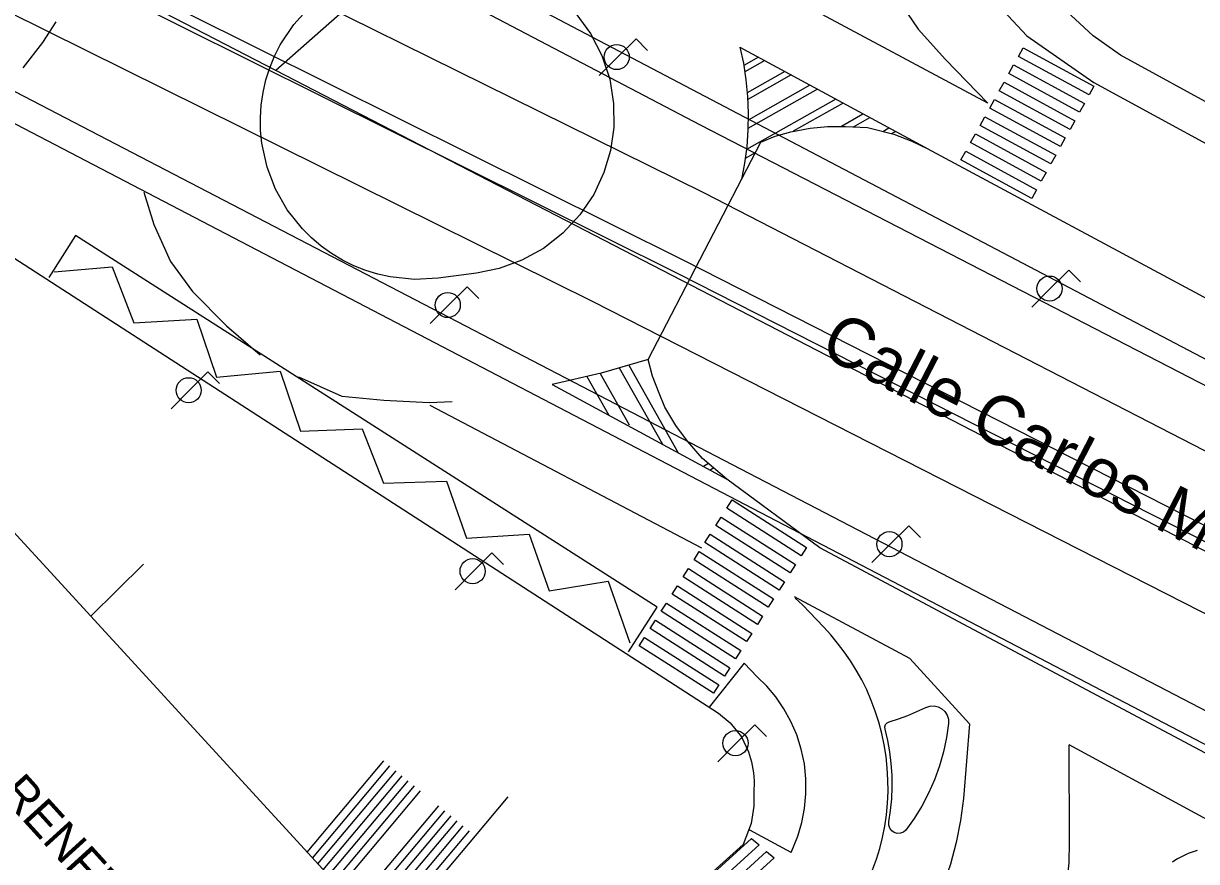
# Model space of a CAD drawing. Extents: x 282771 to 285132, y 4823109 to 4825496.
# Drawn here: x 283829.3 to 283888.8, y 4824005.5 to 4824048 of the extents above; entities that cross this region are included whole.
import ezdxf

# ---------------------------------------------------------------- set-up
doc = ezdxf.new("R2010")
doc.units = 0
for name, color, linetype in [('ACERA-BORDILLO', 7, 'Continuous'), ('ACERA-INTERIOR', 7, 'Continuous'), ('BORDILLO', 7, 'Continuous'), ('CALLE-EJE', 7, 'Continuous'), ('CALLE-TEXTO', 7, 'Continuous'), ('CARGA_DESCARGA', 7, 'Continuous'), ('EDIFICIO', 7, 'Continuous'), ('FAROLA', 7, 'Continuous'), ('PASO-PEATONES', 7, 'Continuous'), ('PUENTE', 7, 'Continuous'), ('SENAL-VIARIA', 7, 'Continuous'), ('TXT-EDIFICIOS', 7, 'Continuous'), ('ZONA-VERDE', 7, 'Continuous')]:
    doc.layers.add(name, color=color, linetype=linetype)

msp = doc.modelspace()

# ---------------------------------------------------------------- linework, layer by layer
at = {"layer": 'ACERA-BORDILLO'}
for points in [[(284014.565, 4824183.643), (284006.201, 4824177.696), (283998.223, 4824171.565), (283989.375, 4824163.981), (283962.46, 4824140.486), (283933.208, 4824114.742), (283913.296, 4824097.033), (283878.93, 4824066.084), (283878.094, 4824064.738), (283877.212, 4824061.901), (283876.631, 4824058.596), (283876.398, 4824055.781), (283876.607, 4824053.617), (283877.026, 4824051.801), (283878.327, 4824049.378), (283880.211, 4824047.354), (283883.607, 4824044.98), (283902.235, 4824034.849), (283903.468, 4824034.407), (283904.956, 4824034.663), (283905.538, 4824035.71), (283904.274, 4824038.342), (283885.432, 4824059.309), (283939.372, 4824107.163)], [(283830.969, 4824048.064), (283830.295, 4824047.011), (283829.286, 4824045.732)], [(283826.323, 4824037.706), (283864.566, 4824013.014), (283865.166, 4824012.53), (283865.739, 4824011.807), (283866.095, 4824011.054), (283866.238, 4824010.552), (283866.346, 4824009.996), (283866.382, 4824009.584), (283866.364, 4824008.938), (283866.364, 4824008.293), (283866.22, 4824007.414), (283865.826, 4824006.356), (283830.423, 4823974.519)], [(283875.091, 4824013.305), (283875.29, 4824013.372), (283875.506, 4824013.385), (283875.719, 4824013.339), (283875.904, 4824013.242), (283876.058, 4824013.1), (283876.174, 4824012.916), (283876.235, 4824012.708), (283876.24, 4824012.499), (283876.134, 4824011.774), (283875.98, 4824011.053), (283875.776, 4824010.341), (283875.525, 4824009.643), (283875.226, 4824008.964), (283874.884, 4824008.307), (283874.499, 4824007.678), (283874.077, 4824007.081), (283873.955, 4824006.981), (283873.8, 4824006.923), (283873.635, 4824006.918), (283873.485, 4824006.964), (283873.356, 4824007.054), (283873.258, 4824007.187), (283873.208, 4824007.345), (283873.211, 4824007.502), (283873.3, 4824008.086), (283873.357, 4824008.676), (283873.382, 4824009.271), (283873.374, 4824009.867), (283873.333, 4824010.461), (283873.26, 4824011.052), (283873.155, 4824011.636), (283873.019, 4824012.21), (283873.011, 4824012.321), (283873.047, 4824012.434), (283873.125, 4824012.525), (283873.223, 4824012.575), (283873.701, 4824012.728), (283874.173, 4824012.9), (283874.637, 4824013.093), (283875.091, 4824013.305)], [(283888.84, 4824006.054), (283888.689, 4824006.008), (283888.541, 4824005.957), (283888.396, 4824005.901), (283888.254, 4824005.839), (283888.115, 4824005.772), (283887.98, 4824005.701), (283887.848, 4824005.625), (283887.721, 4824005.544), (283887.598, 4824005.46)]]:
    msp.add_lwpolyline(points, dxfattribs=at)
at = {"layer": 'ACERA-INTERIOR'}
for points in [[(283832.734, 4824017.924), (283835.409, 4824020.565)], [(283843.708, 4824005.967), (283847.6, 4824010.595)], [(283843.981, 4824005.67), (283847.91, 4824010.342)], [(283844.254, 4824005.372), (283848.219, 4824010.088)], [(283844.527, 4824005.075), (283848.529, 4824009.835)], [(283844.799, 4824004.778), (283848.839, 4824009.582)], [(283845.072, 4824004.481), (283849.148, 4824009.329)], [(283845.345, 4824004.184), (283849.458, 4824009.075)], [(283846.163, 4824003.292), (283850.387, 4824008.316)], [(283847.8, 4824001.509), (283852.245, 4824006.796), (283853.903, 4824008.769)], [(283846.436, 4824002.995), (283850.697, 4824008.062)], [(283846.709, 4824002.698), (283851.006, 4824007.809)], [(283846.981, 4824002.401), (283851.316, 4824007.556)], [(283847.254, 4824002.104), (283851.626, 4824007.303)], [(283847.527, 4824001.807), (283851.935, 4824007.049)]]:
    msp.add_lwpolyline(points, dxfattribs=at)
at = {"layer": 'BORDILLO'}
for points in [[(283940.359, 4824002.526), (283931.229, 4824008.192), (283891.08, 4824028.675), (283863.664, 4824042.827), (283802.846, 4824074.669), (283752.038, 4824102.638), (283710.961, 4824125.696), (283705.201, 4824128.908), (283700.243, 4824131.837), (283695.521, 4824135.003), (283691.791, 4824137.412), (283687.494, 4824140.908), (283684.803, 4824143.317), (283681.639, 4824146.766), (283677.344, 4824152.183), (283675.369, 4824154.911), (283672.848, 4824158.779), (283672.092, 4824160.033), (283668.293, 4824166.933), (283667.565, 4824168.775), (283667.069, 4824171.281), (283667.055, 4824171.565)], [(283795.049, 4824062.123), (283891.08, 4824012.211), (283919.383, 4823997.805)], [(283857.337, 4824048.482), (283858.076, 4824047.477), (283858.656, 4824046.355), (283859.052, 4824045.155), (283859.253, 4824043.924), (283859.262, 4824042.706), (283859.096, 4824041.542), (283858.761, 4824040.416), (283858.243, 4824039.313), (283857.546, 4824038.279), (283856.684, 4824037.355), (283855.688, 4824036.578), (283854.597, 4824035.974), (283853.453, 4824035.555), (283852.301, 4824035.32), (283850.356, 4824035.069), (283849.157, 4824035.006), (283847.918, 4824035.131), (283847.296, 4824035.269), (283846.682, 4824035.457), (283846.081, 4824035.696), (283845.499, 4824035.984), (283844.942, 4824036.319), (283844.416, 4824036.696), (283843.926, 4824037.111), (283843.474, 4824037.56), (283842.7, 4824038.536), (283842.106, 4824039.58), (283841.675, 4824040.7), (283841.41, 4824041.918), (283841.349, 4824042.551), (283841.338, 4824043.194), (283841.38, 4824043.84), (283841.474, 4824044.482), (283841.62, 4824045.115), (283841.815, 4824045.731), (283842.059, 4824046.326), (283842.346, 4824046.894), (283843.035, 4824047.933), (283843.843, 4824048.82)], [(283908.801, 4824000.589), (283869.714, 4824021.4), (283864.995, 4824024.885), (283863.764, 4824025.933), (283863.004, 4824026.799), (283862.403, 4824027.598), (283861.85, 4824028.531), (283861.561, 4824029.23), (283861.227, 4824030.096), (283861.005, 4824030.948), (283866.718, 4824041.965), (283867.442, 4824042.259), (283868.233, 4824042.487), (283869.214, 4824042.677), (283870.096, 4824042.761), (283871.008, 4824042.759), (283872.127, 4824042.698), (283873.458, 4824042.358), (283874.379, 4824042.016), (283875.155, 4824041.635), (283889.637, 4824033.874), (283932.437, 4824010.437), (283942.06, 4824004.445)]]:
    msp.add_lwpolyline(points, dxfattribs=at)
at = {"layer": 'CALLE-EJE'}
for points in [[(284073.918, 4824224.802), (284067.351, 4824222.259), (284058.808, 4824218.755), (284052.164, 4824215.761), (284048.732, 4824214.082), (284043.256, 4824211.307), (284036.612, 4824207.729), (284030.624, 4824204.517), (284024.71, 4824201.012), (284019.599, 4824197.945), (284013.831, 4824194.076), (284007.479, 4824189.622), (284001.659, 4824185.503), (283993.971, 4824179.765), (283985.459, 4824172.973), (283894.161, 4824092.878), (283874.958, 4824075.208), (283855.406, 4824057.303), (283842.124, 4824045.6)], [(283842.124, 4824045.6), (283829.852, 4824051.949), (283818.682, 4824057.887), (283798.752, 4824068.517), (283785.423, 4824075.741), (283766.655, 4824085.956), (283754.779, 4824092.641), (283741.451, 4824100.032), (283729.451, 4824106.841), (283711.181, 4824117.139), (283695.786, 4824125.882), (283688.72, 4824130.57), (283682.672, 4824135.055), (283677.78, 4824139.743), (283670.923, 4824147.603), (283657.333, 4824170.933), (283651.788, 4824184.997)], [(283892.618, 4824019.482), (283842.124, 4824045.6)]]:
    msp.add_lwpolyline(points, dxfattribs=at)
at = {"layer": 'CARGA_DESCARGA'}
msp.add_lwpolyline([(283830.874, 4824035.383), (283833.828, 4824035.639), (283834.921, 4824032.8), (283838.107, 4824032.986), (283839.108, 4824030.054), (283842.341, 4824030.357), (283843.364, 4824027.308), (283846.504, 4824027.425), (283847.574, 4824024.679), (283850.784, 4824024.772), (283851.784, 4824021.886), (283854.971, 4824022.096), (283855.982, 4824019.21), (283858.983, 4824019.699), (283860.076, 4824016.581)], dxfattribs=at)
at = {"layer": 'EDIFICIO'}
msp.add_lwpolyline([(283806.948, 4823988.667), (283821.803, 4824001.834), (283794.738, 4824031.671), (283809.554, 4824043.177), (283850.102, 4823999.001), (283821.076, 4823973.273), (283806.948, 4823988.667)], dxfattribs=at)
at = {"layer": 'FAROLA'}
for p, q in [((283860.389, 4824047.205), (283859.449, 4824046.275)), ((283860.979, 4824046.615), (283860.389, 4824047.205)), ((283859.449, 4824046.275), (283858.519, 4824045.335)), ((283882.341, 4824035.469), (283881.401, 4824034.539)), ((283882.931, 4824034.879), (283882.341, 4824035.469)), ((283851.821, 4824034.634), (283850.881, 4824033.704)), ((283852.411, 4824034.044), (283851.821, 4824034.634)), ((283881.401, 4824034.539), (283880.471, 4824033.599)), ((283850.881, 4824033.704), (283849.951, 4824032.764)), ((283838.679, 4824030.315), (283837.739, 4824029.385)), ((283839.269, 4824029.725), (283838.679, 4824030.315)), ((283837.739, 4824029.385), (283836.809, 4824028.445)), ((283874.221, 4824022.514), (283873.281, 4824021.584)), ((283874.811, 4824021.924), (283874.221, 4824022.514)), ((283873.281, 4824021.584), (283872.351, 4824020.644)), ((283853.082, 4824021.143), (283852.142, 4824020.213)), ((283853.672, 4824020.553), (283853.082, 4824021.143)), ((283852.142, 4824020.213), (283851.212, 4824019.273)), ((283866.414, 4824012.423), (283865.474, 4824011.493)), ((283867.004, 4824011.833), (283866.414, 4824012.423)), ((283865.474, 4824011.493), (283864.544, 4824010.553))]:
    msp.add_line(p, q, dxfattribs=at)
for centre in [(283859.409, 4824046.275), (283881.361, 4824034.539), (283850.841, 4824033.704), (283837.699, 4824029.385), (283873.241, 4824021.584), (283852.102, 4824020.213), (283865.434, 4824011.493)]:
    msp.add_circle(centre, 0.637, dxfattribs=at)
at = {"layer": 'PASO-PEATONES'}
for points in [[(283880.023, 4824046.75), (283883.612, 4824044.797), (283883.37, 4824044.36), (283879.781, 4824046.312)], [(283879.538, 4824045.875), (283883.127, 4824043.922), (283882.885, 4824043.485), (283879.295, 4824045.438)], [(283882.4, 4824042.611), (283878.81, 4824044.563), (283879.053, 4824045.001), (283882.642, 4824043.048)], [(283881.914, 4824041.736), (283878.325, 4824043.689), (283878.568, 4824044.126), (283882.157, 4824042.173)], [(283881.429, 4824040.862), (283877.84, 4824042.814), (283878.083, 4824043.252), (283881.672, 4824041.299)], [(283880.944, 4824039.987), (283877.355, 4824041.94), (283877.598, 4824042.377), (283881.187, 4824040.424)], [(283880.459, 4824039.113), (283876.87, 4824041.065), (283877.112, 4824041.503), (283880.702, 4824039.55)], [(283868.768, 4824020.996), (283864.999, 4824023.404), (283865.269, 4824023.825), (283869.037, 4824021.417)], [(283868.212, 4824020.125), (283864.443, 4824022.532), (283864.712, 4824022.954), (283868.481, 4824020.546)], [(283867.655, 4824019.254), (283863.886, 4824021.661), (283864.156, 4824022.083), (283867.924, 4824019.675)], [(283867.098, 4824018.383), (283863.33, 4824020.79), (283863.599, 4824021.212), (283867.368, 4824018.804)], [(283866.542, 4824017.511), (283862.773, 4824019.919), (283863.042, 4824020.34), (283866.811, 4824017.933)], [(283865.985, 4824016.64), (283862.217, 4824019.048), (283862.486, 4824019.469), (283866.254, 4824017.061)], [(283865.429, 4824015.769), (283861.66, 4824018.177), (283861.929, 4824018.598), (283865.698, 4824016.19)], [(283864.872, 4824014.898), (283861.104, 4824017.306), (283861.373, 4824017.727), (283865.141, 4824015.319)], [(283864.316, 4824014.027), (283860.547, 4824016.434), (283860.816, 4824016.856), (283864.585, 4824014.448)], [(283863.208, 4824003.889), (283866.244, 4824006.66), (283866.628, 4824006.333), (283863.592, 4824003.563)], [(283863.976, 4824003.237), (283867.013, 4824006.007), (283867.397, 4824005.681), (283864.36, 4824002.91)]]:
    msp.add_lwpolyline(points, close=True, dxfattribs=at)
at = {"layer": 'PUENTE'}
for points in [[(283712.568, 4824126.066), (283821.877, 4824066.337), (283891.077, 4824030.007), (283928.037, 4824011.347), (283935.487, 4824007.457), (283937.437, 4824006.477), (283940.767, 4824004.527), (283945.437, 4824001.057), (283948.807, 4823998.217), (283952.007, 4823995.237), (283956.757, 4823989.907)], [(283703.397, 4824111.446), (283766.137, 4824076.246), (283818.317, 4824048.406), (283891.077, 4824010.477), (283920.537, 4823994.997), (283923.327, 4823993.607), (283927.597, 4823991.387), (283930.526, 4823989.417), (283933.636, 4823987.167), (283936.256, 4823984.967), (283938.916, 4823982.327)]]:
    msp.add_lwpolyline(points, dxfattribs=at)
at = {"layer": 'SENAL-VIARIA'}
for p, q in [((283858.563, 4824030.24), (283860.044, 4824027.625)), ((283859.54, 4824030.523), (283861.732, 4824026.65)), ((283860.018, 4824030.662), (283862.534, 4824026.216)), ((283857.893, 4824030.086), (283859.002, 4824028.127)), ((283892.688, 4824005.803), (283882.354, 4824011.41))]:
    msp.add_line(p, q, dxfattribs=at)
for points in [[(283958.303, 4823980.565), (283953.972, 4823985.973), (283949.74, 4823990.357), (283946.108, 4823993.751), (283942.486, 4823996.543), (283938.85, 4823999.318), (283935.083, 4824001.867), (283928.61, 4824005.605), (283894.287, 4824023.717), (283863.861, 4824039.382), (283831.818, 4824055.211), (283804.01, 4824069.386), (283773.126, 4824086.097), (283738.247, 4824105.951), (283704.894, 4824125.395), (283690.327, 4824134.599), (283684.958, 4824138.799), (283680.38, 4824143.071), (283676.01, 4824148.199), (283671.923, 4824153.607), (283668.798, 4824158.415), (283666.375, 4824162.943), (283664.04, 4824168.105)], [(283956.061, 4823978.531), (283951.563, 4823983.488), (283946.723, 4823988.563), (283943.694, 4823991.516), (283940.58, 4823994.189), (283937.082, 4823996.859), (283933.475, 4823999.299), (283927.124, 4824002.967), (283892.913, 4824020.658), (283862.813, 4824035.961), (283830.409, 4824052.092), (283805.193, 4824065.317), (283785.82, 4824075.56), (283765.302, 4824087.021), (283729.282, 4824107.456), (283697.906, 4824126.517), (283688.421, 4824132.246), (283682.861, 4824136.615), (283678.048, 4824141.14), (283673.579, 4824146.394), (283669.367, 4824151.985), (283666.112, 4824157.018), (283663.608, 4824161.714), (283661.171, 4824167.089)], [(283955.52, 4823978.04), (283951.028, 4823982.99), (283946.203, 4823988.049), (283943.2, 4823990.976), (283940.12, 4823993.621), (283936.655, 4823996.266), (283933.087, 4823998.679), (283926.773, 4824002.325), (283892.579, 4824020.008), (283862.484, 4824035.308), (283830.077, 4824051.441), (283804.852, 4824064.67), (283785.471, 4824074.918), (283764.943, 4824086.384), (283728.912, 4824106.826), (283697.527, 4824125.892), (283688.005, 4824131.644), (283682.384, 4824136.06), (283677.517, 4824140.636), (283673.008, 4824145.937), (283668.767, 4824151.566), (283665.481, 4824156.647), (283662.951, 4824161.391), (283660.511, 4824166.775)], [(283953.098, 4823975.842), (283948.634, 4823980.763), (283943.877, 4823985.749), (283940.991, 4823988.562), (283938.061, 4823991.078), (283934.745, 4823993.609), (283931.351, 4823995.906), (283925.175, 4823999.472), (283890.793, 4824017.279), (283858.176, 4824033.884), (283828.55, 4824048.574), (283796.983, 4824065.022), (283761.85, 4824084.482), (283729.404, 4824102.599), (283696.017, 4824122.242), (283685.984, 4824129.072), (283680.144, 4824133.678), (283675.026, 4824138.517), (283670.397, 4824143.969), (283666.021, 4824149.79), (283662.596, 4824155.108), (283659.973, 4824160.041), (283657.418, 4824164.227)], [(283863.131, 4824052.626), (283869.923, 4824058.746), (283870.132, 4824056.582), (283870.854, 4824054.418), (283871.784, 4824052.161), (283873.11, 4824050.043), (283874.691, 4824047.693), (283876.087, 4824046.157), (283878.227, 4824043.946), (283868.853, 4824048.949), (283867.9, 4824049.764), (283867.248, 4824050.415), (283866.737, 4824051.276), (283866.457, 4824052.021), (283866.388, 4824052.766), (283866.388, 4824052.766)], [(283865.653, 4824046.785), (283865.831, 4824045.962), (283865.962, 4824045.125), (283866.045, 4824044.28), (283866.08, 4824043.43), (283866.065, 4824042.579), (283866.002, 4824041.732), (283865.891, 4824040.893), (283865.733, 4824040.065)], [(283865.653, 4824046.785), (283875.215, 4824041.602)], [(283866.6, 4824046.272), (283865.849, 4824045.847)], [(283866.914, 4824046.102), (283865.899, 4824045.527)], [(283867.933, 4824045.55), (283866.026, 4824044.47)], [(283868.252, 4824045.376), (283866.051, 4824044.13)], [(283869.594, 4824044.649), (283866.066, 4824042.652)], [(283869.211, 4824044.857), (283866.074, 4824043.08)], [(283870.516, 4824044.149), (283865.991, 4824041.586)], [(283870.893, 4824043.945), (283868.364, 4824042.512)], [(283870.803, 4824042.77), (283871.891, 4824043.404)], [(283871.421, 4824042.736), (283872.241, 4824043.214)], [(283872.899, 4824042.501), (283873.216, 4824042.685)], [(283873.349, 4824042.399), (283873.54, 4824042.51)], [(283866.436, 4824041.421), (283865.922, 4824041.13)], [(283835.425, 4824039.422), (283835.937, 4824037.793), (283836.774, 4824035.908), (283837.891, 4824034.395), (283839.612, 4824032.65), (283841.333, 4824031.184)], [(283860.01, 4824016.119), (283861.458, 4824018.385), (283831.963, 4824037.228), (283830.605, 4824035.103)], [(283861.005, 4824030.948), (283858.627, 4824030.258), (283856.142, 4824029.674)], [(283843.264, 4824030.067), (283845.473, 4824029.09), (283847.59, 4824028.88), (283849.893, 4824028.764), (283851.056, 4824028.81)], [(283856.142, 4824029.674), (283864.995, 4824024.885)], [(283849.924, 4824028.622), (283863.713, 4824021.39)], [(283864.072, 4824025.671), (283863.818, 4824025.521)], [(283864.333, 4824025.448), (283864.151, 4824025.341)], [(283877.3, 4824012.469), (283874.272, 4824015.781), (283868.428, 4824018.916)], [(283872.387, 4824005.071), (283872.579, 4824005.605), (283872.746, 4824006.154), (283872.887, 4824006.714), (283873, 4824007.286), (283873.086, 4824007.866), (283873.142, 4824008.452), (283873.169, 4824009.044), (283873.166, 4824009.637), (283873.132, 4824010.23), (283873.069, 4824010.82), (283872.975, 4824011.406), (283872.853, 4824011.985), (283872.702, 4824012.554), (283872.523, 4824013.113), (283872.318, 4824013.658), (283872.088, 4824014.189), (283871.834, 4824014.702), (283871.558, 4824015.198), (283871.262, 4824015.675), (283870.947, 4824016.131), (283870.615, 4824016.567), (283870.269, 4824016.98), (283869.909, 4824017.371), (283868.838, 4824018.499), (283868.457, 4824018.845)], [(283865.872, 4824015.553), (283864.096, 4824013.318)], [(283868.252, 4824005.945), (283868.588, 4824006.773), (283868.796, 4824007.465), (283868.938, 4824008.188), (283869.009, 4824008.933), (283869.006, 4824009.689), (283868.926, 4824010.444), (283868.77, 4824011.188), (283868.542, 4824011.908), (283868.246, 4824012.595), (283867.888, 4824013.24), (283867.479, 4824013.835), (283867.025, 4824014.375), (283866.537, 4824014.858), (283865.872, 4824015.553)], [(283877.3, 4824012.469), (283876.99, 4824008.686), (283876.844, 4824007.572), (283876.625, 4824006.463), (283876.332, 4824005.366), (283875.966, 4824004.289), (283875.531, 4824003.238), (283875.027, 4824002.22), (283874.461, 4824001.241), (283873.836, 4824000.308)], [(283876.321, 4823995.429), (283879.414, 4823998.742), (283880.105, 4823999.525), (283880.723, 4824000.387), (283881.256, 4824001.318), (283881.691, 4824002.305), (283882.023, 4824003.331), (283882.246, 4824004.38), (283882.359, 4824005.435), (283882.365, 4824006.479), (283882.354, 4824011.41)], [(283868.252, 4824005.945), (283866.165, 4824007.077)]]:
    msp.add_lwpolyline(points, dxfattribs=at)
at = {"layer": 'ZONA-VERDE'}
for p, q in [((283883.571, 4824047.346), (283881.98, 4824048.829)), ((283884.954, 4824046.368), (283883.571, 4824047.346)), ((283891.08, 4824043.027), (283884.954, 4824046.368))]:
    msp.add_line(p, q, dxfattribs=at)

# ---------------------------------------------------------------- texts
at = {"layer": 'CALLE-TEXTO'}
msp.add_text('Calle Carlos Marx', height=2.5, rotation=332.64953, dxfattribs=at).set_placement((283869.611, 4824031.244))
at = {"layer": 'TXT-EDIFICIOS'}
msp.add_text('Estación Provisional RENFE-FEVE', height=1.75, rotation=312.26585, dxfattribs=at).set_placement((283813.434, 4824024.998))

doc.saveas('drawing.dxf')
